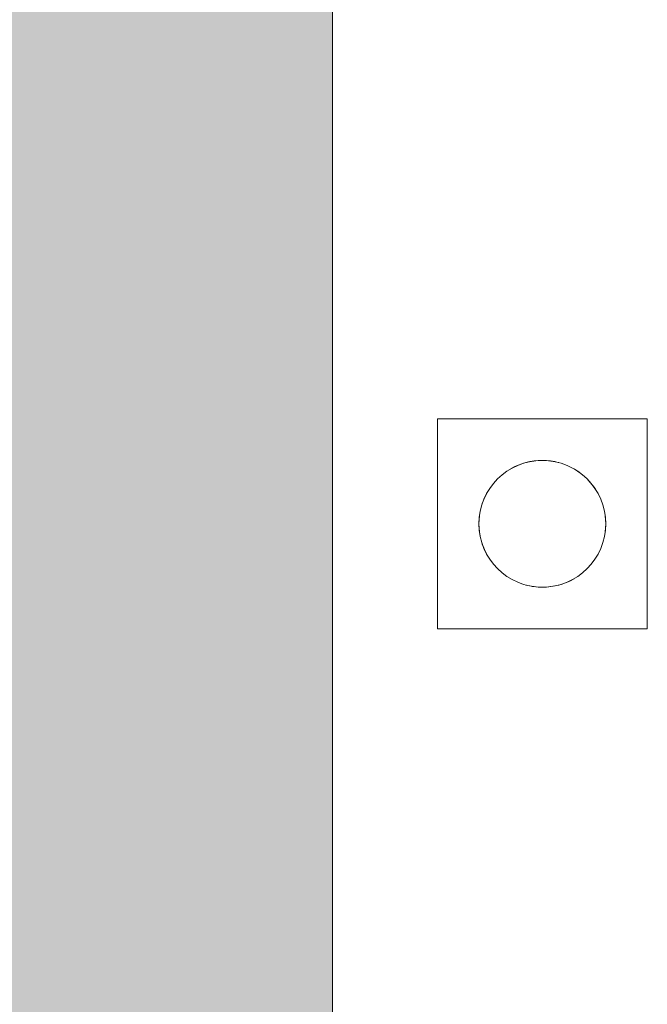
# Model space of a CAD drawing. Header units: metres. Extents: x 3.7 to 90.5, y -1.7 to 14.3.
# Tile 550 of 656: x 77.4796 to 77.5095, y 2.2271 to 2.274. Entities that reach past the tile are written whole.
import ezdxf

# ---------------------------------------------------------------- set-up
doc = ezdxf.new("R2010")
doc.units = ezdxf.units.M
doc.layers.add('A-GENM', color=7, linetype='Continuous', lineweight=18)
doc.layers.add('A-WALL-PATT', color=7, linetype='Continuous', lineweight=18)

# ---------------------------------------------------------------- blocks, each defined once
blk = doc.blocks.new('Led_Stripe_11805 - Led_Stripe_11805-8131311-Corte 8')
at = {"layer": 'A-GENM'}
for p, q in [((58.943353, 4.394343), (58.943353, 0.51)), ((58.948353, 2.255), (58.948353, 2.245)), ((58.958353, 2.255), (58.948353, 2.255)), ((58.958353, 2.245), (58.958353, 2.255)), ((58.948353, 2.245), (58.958353, 2.245))]:
    blk.add_line(p, q, dxfattribs=at)
for start, end in [(90, 270), (90, 120), (270, 90), (75, 90), (30, 60), (150, 210), (345, 15), (255, 270), (270, 300)]:
    blk.add_arc((58.953353, 2.25), 0.003019, start, end, dxfattribs=at)
blk = doc.blocks.new('4 GRE - ESCOLA DE CINEMA E AUDIOVISUAL CINE REX R07_rvt-3-Corte 8')
at = {"layer": 'A-WALL-PATT', "lineweight": 5, "true_color": 0xff8000}
h = blk.add_hatch(color=30, dxfattribs=at)
h.paths.add_polyline_path([(58.891942, -0.14), (58.953353, -0.14), (58.953353, -0.02), (57.568422, -0.02), (57.568422, -0.14), (58.878425, -0.14)])
h.paths.add_polyline_path([(57.673083, 0.1), (57.707536, 0.1), (57.71354, 0.105), (57.727428, 0.104253), (57.732536, 0.1), (57.755536, 0.1), (57.76154, 0.105), (57.774531, 0.105), (57.781777, 0.1), (57.803536, 0.1), (57.80954, 0.105), (57.822531, 0.105), (57.828536, 0.1), (57.851536, 0.1), (57.85754, 0.105), (57.870531, 0.105), (57.876536, 0.1), (57.899536, 0.1), (57.90554, 0.105), (57.918531, 0.105), (57.924536, 0.1), (57.947536, 0.100766), (57.95354, 0.105), (57.966531, 0.105), (57.972536, 0.1), (57.994616, 0.1), (58.00062, 0.105), (58.270036, 0.105), (58.275036, 0.1), (58.281769, 0.100369), (58.28733, 0.105), (58.300321, 0.105), (58.306326, 0.1), (58.325036, 0.1), (58.330951, 0.105), (58.590036, 0.105), (58.592487, 0.103049), (58.595036, 0.105), (58.607821, 0.105), (58.613826, 0.1), (58.625036, 0.1), (58.630951, 0.105), (58.890456, 0.10458), (58.895036, 0.1), (58.916826, 0.1), (58.92283, 0.105), (58.953353, 0.105), (58.953353, 0.11), (57.588425, 0.11), (57.588425, 0.1)])
h.paths.add_polyline_path([(58.107859, 0.376667), (58.953353, 0.376667), (58.953353, 0.39), (57.588425, 0.39), (57.588425, 0.376667), (57.760038, 0.376667)])
h.paths.add_polyline_path([(58.928925, 0.51), (58.943353, 0.51), (58.943353, 4.396343), (58.358557, 4.396343), (58.358557, 4.391343), (58.073557, 4.391343), (58.073557, 4.396343), (57.588425, 4.396343), (57.588425, 2.757824), (58.891942, 2.757824), (58.891942, 0.51), (58.903925, 0.51), (58.90993, 0.515), (58.92292, 0.515), (58.925264, 0.513049)])
h.paths.add_polyline_path([(56.988425, 0.96), (57.368378, 0.96), (57.368378, 2.61), (57.118964, 2.609687), (57.119621, 2.004616), (57.159155, 1.960174), (57.159678, 1.96), (57.226464, 1.959216), (57.22568, 1.928047), (57.223383, 1.9225), (57.219728, 1.917737), (57.214964, 1.914081), (57.209417, 1.911784), (57.203464, 1.911), (57.026511, 1.911784), (57.020964, 1.914081), (57.016201, 1.917737), (57.012546, 1.9225), (57.010248, 1.928047), (57.009464, 1.937), (57.009464, 1.96), (57.076441, 1.960861), (57.116964, 2.006434), (57.116964, 2.61), (55.041622, 2.61), (55.041622, 0.96), (56.934239, 0.96)])
h.paths.add_polyline_path([(54.841542, 1.225), (54.841578, 1.225), (54.841542, 1.235851)])
h.paths.add_polyline_path([(57.078271, 1.96), (57.157065, 1.960651), (57.117964, 2.003566), (57.07843, 1.960174)])
h.paths.add_polyline_path([(58.744639, 4.426343), (58.943353, 4.426343), (58.943353, 4.445), (58.341057, 4.445), (58.341057, 4.426343), (58.736874, 4.426343)])
h.paths.add_polyline_path([(58.073557, 4.426343), (58.073557, 4.445), (57.588425, 4.445), (57.588425, 4.426343)])
h.paths.add_polyline_path([(58.420978, 4.595), (58.953353, 4.595), (58.953353, 4.76), (57.588425, 4.76), (57.588425, 4.595)])
h.paths.add_polyline_path([(58.720621, 5.11), (58.953353, 5.11), (58.953353, 5.63), (58.711446, 5.63), (58.711446, 5.235969), (57.588425, 5.235969), (57.588425, 5.11), (58.711446, 5.11)])
at = {"layer": 'A-GENM', "lineweight": 18}
blk.add_blockref('Led_Stripe_11805 - Led_Stripe_11805-8131311-Corte 8', (0, 0), dxfattribs=at)

msp = doc.modelspace()

# ---------------------------------------------------------------- block references
at = {"lineweight": 5}
msp.add_blockref('4 GRE - ESCOLA DE CINEMA E AUDIOVISUAL CINE REX R07_rvt-3-Corte 8', (18.551111, 0), dxfattribs=at)

doc.saveas('drawing.dxf')
